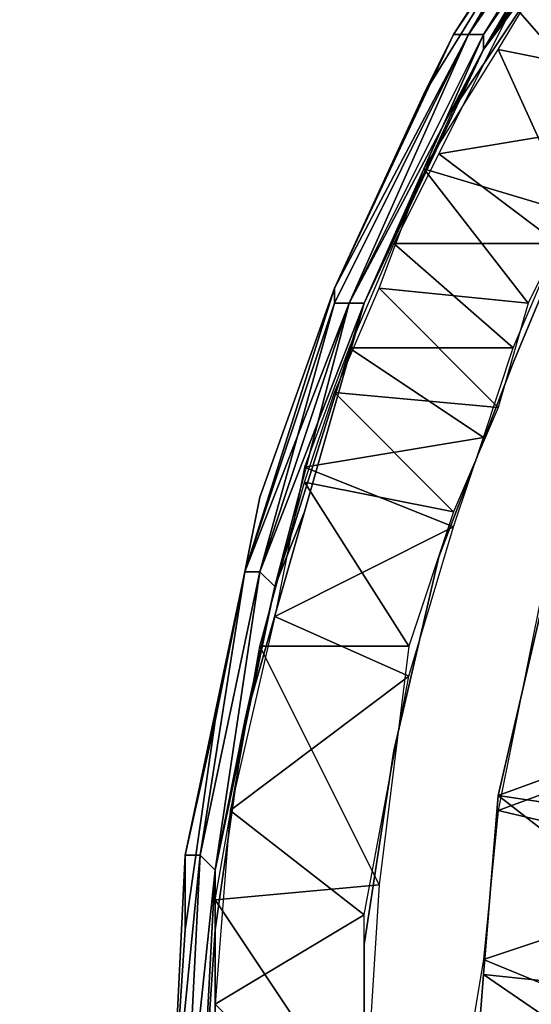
# Model space of a CAD drawing. Extents: x -0.343 to 0.343, y -0.315 to 0.315.
# Tile 451 of 656: x -0.14131 to -0.13788, y -0.1273 to -0.1207. Entities that reach past the tile are written whole.
import ezdxf

# ---------------------------------------------------------------- set-up
doc = ezdxf.new("R2010")
doc.units = 0
doc.layers.add('LAMP_RING', color=254, linetype='CONTINUOUS')
doc.layers.add('LAMP_SUPPORT', color=37, linetype='CONTINUOUS')

msp = doc.modelspace()

# ---------------------------------------------------------------- meshes
at = {"layer": 'LAMP_RING'}
mesh = msp.add_polyface(dxfattribs=at)
corners = [(-0.1376, -0.1201, 0.295), (-0.1368, -0.1189, 0.295), (-0.1371, -0.1193, 0.295), (-0.1358, -0.1178, 0.295), (-0.1371, -0.1193, 0.295), (-0.1359, -0.1178, 0.295), (-0.1371, -0.1192, 0.295), (-0.1359, -0.1178, 0.295), (-0.1372, -0.1192, 0.295), (-0.1359, -0.1177, 0.295), (-0.1372, -0.1192, 0.295), (-0.1359, -0.1177, 0.295), (-0.1372, -0.1192, 0.295), (-0.1373, -0.1191, 0.2949), (-0.1383, -0.1208, 0.2949), (-0.1373, -0.1192, 0.2949), (-0.1373, -0.1191, 0.2948), (-0.1383, -0.1208, 0.2948), (-0.1373, -0.1191, 0.2948), (-0.1383, -0.1208, 0.2948), (-0.1373, -0.1191, 0.2948), (-0.1384, -0.1208, 0.2948), (-0.1373, -0.1191, 0.2948), (-0.1384, -0.1208, 0.2948), (-0.137, -0.1187, 0.2948), (-0.1378, -0.1199, 0.2948), (-0.1366, -0.1183, 0.2891), (-0.1365, -0.1182, 0.289), (-0.1378, -0.1199, 0.2853), (-0.1366, -0.1183, 0.291), (-0.1367, -0.1184, 0.2909), (-0.1378, -0.1199, 0.2948), (-0.1367, -0.1184, 0.2892), (-0.1367, -0.1184, 0.2907), (-0.1368, -0.1185, 0.2894), (-0.1368, -0.1185, 0.2906), (-0.1368, -0.1185, 0.2895), (-0.1368, -0.1185, 0.2904), (-0.1368, -0.1186, 0.2896), (-0.1369, -0.1186, 0.2902), (-0.1369, -0.1186, 0.2898), (-0.1369, -0.1186, 0.29), (-0.1378, -0.1199, 0.2853), (-0.137, -0.1187, 0.2853), (-0.1373, -0.1191, 0.2852), (-0.1373, -0.1191, 0.2852), (-0.1384, -0.1208, 0.2852), (-0.1373, -0.1191, 0.2852), (-0.1383, -0.1208, 0.2852), (-0.1373, -0.1191, 0.2852), (-0.1383, -0.1208, 0.2852), (-0.1373, -0.1191, 0.2851), (-0.1383, -0.1208, 0.2851), (-0.1373, -0.1192, 0.2851), (-0.1383, -0.1208, 0.2851), (-0.1372, -0.1192, 0.285), (-0.1382, -0.1208, 0.285), (-0.1372, -0.1192, 0.285), (-0.1372, -0.1192, 0.285), (-0.1382, -0.1208, 0.285), (-0.1371, -0.1192, 0.285), (-0.1359, -0.1178, 0.285), (-0.1371, -0.1193, 0.285), (-0.1359, -0.1178, 0.285), (-0.1371, -0.1193, 0.285), (-0.1368, -0.1189, 0.285), (-0.1376, -0.1201, 0.285)]
mesh.append_faces([[corners[k] for k in face] for face in [(0, 1, 2, 2), (2, 3, 4, 4), (4, 5, 6, 6), (6, 7, 8, 8), (8, 9, 10, 10), (10, 11, 12, 12), (13, 14, 15, 15), (16, 17, 13, 13), (18, 19, 16, 16), (20, 21, 18, 18), (22, 23, 20, 20), (24, 25, 22, 22), (26, 27, 28, 28), (29, 30, 31, 31), (32, 26, 28, 28), (30, 33, 31, 31), (34, 32, 28, 28), (33, 35, 31, 31), (36, 34, 28, 28), (35, 37, 31, 31), (38, 36, 28, 28), (37, 39, 31, 31), (40, 38, 28, 28), (39, 41, 31, 31), (41, 40, 28, 28), (31, 41, 28, 28), (42, 43, 44, 44), (45, 46, 44, 44), (47, 48, 45, 45), (49, 50, 47, 47), (51, 52, 49, 49), (53, 54, 51, 51), (55, 56, 57, 57), (58, 59, 55, 55), (60, 61, 62, 62), (62, 63, 64, 64), (65, 66, 64, 64)]])
mesh = msp.add_polyface(dxfattribs=at)
corners = [(-0.1367, -0.1205, 0.295), (-0.136, -0.1195, 0.295), (-0.1375, -0.1198, 0.295), (-0.138, -0.1206, 0.295), (-0.1371, -0.1193, 0.295), (-0.1382, -0.1209, 0.295), (-0.1376, -0.1201, 0.295), (-0.1371, -0.1193, 0.295), (-0.1382, -0.1209, 0.295), (-0.1371, -0.1192, 0.295), (-0.1382, -0.1209, 0.295), (-0.1372, -0.1192, 0.295), (-0.1382, -0.1208, 0.295), (-0.1372, -0.1192, 0.295), (-0.1382, -0.1208, 0.295), (-0.1372, -0.1192, 0.295), (-0.1383, -0.1208, 0.295), (-0.1372, -0.1192, 0.2949), (-0.1383, -0.1208, 0.2949), (-0.1372, -0.1192, 0.2949), (-0.1383, -0.1208, 0.2949), (-0.1372, -0.1192, 0.2949), (-0.1383, -0.1208, 0.2949), (-0.1373, -0.1192, 0.2949), (-0.1383, -0.1208, 0.2949), (-0.1383, -0.1208, 0.2949), (-0.1373, -0.1191, 0.2949), (-0.1383, -0.1208, 0.2948), (-0.1373, -0.1191, 0.2948), (-0.1383, -0.1208, 0.2948), (-0.1373, -0.1191, 0.2948), (-0.1384, -0.1208, 0.2948), (-0.1373, -0.1191, 0.2948), (-0.1384, -0.1208, 0.2948), (-0.1373, -0.1191, 0.2948), (-0.1378, -0.1199, 0.2948), (-0.1362, -0.1197, 0.285), (-0.1371, -0.1211, 0.285), (-0.1375, -0.1199, 0.285), (-0.1378, -0.1199, 0.2853), (-0.1386, -0.1212, 0.2853), (-0.1378, -0.1199, 0.2948), (-0.1373, -0.1191, 0.2852), (-0.1384, -0.1208, 0.2852), (-0.1378, -0.1199, 0.2853), (-0.1384, -0.1208, 0.2852), (-0.1373, -0.1191, 0.2852), (-0.1383, -0.1208, 0.2852), (-0.1373, -0.1191, 0.2852), (-0.1383, -0.1208, 0.2852), (-0.1373, -0.1191, 0.2852), (-0.1383, -0.1208, 0.2851), (-0.1373, -0.1191, 0.2851), (-0.1383, -0.1208, 0.2851), (-0.1372, -0.1192, 0.2851), (-0.1383, -0.1208, 0.2851), (-0.1373, -0.1192, 0.2851), (-0.1372, -0.1192, 0.2851), (-0.1383, -0.1208, 0.2851), (-0.1372, -0.1192, 0.2851), (-0.1383, -0.1208, 0.2851), (-0.1383, -0.1208, 0.285), (-0.1372, -0.1192, 0.285), (-0.1382, -0.1208, 0.285), (-0.1372, -0.1192, 0.285), (-0.1382, -0.1208, 0.285), (-0.1371, -0.1192, 0.285), (-0.1382, -0.1209, 0.285), (-0.1372, -0.1192, 0.285), (-0.1371, -0.1193, 0.285), (-0.1382, -0.1209, 0.285), (-0.1371, -0.1193, 0.285), (-0.1382, -0.1209, 0.285), (-0.1376, -0.1201, 0.285)]
mesh.append_faces([[corners[k] for k in face] for face in [(0, 1, 2, 2), (2, 3, 0, 0), (4, 5, 6, 6), (7, 8, 4, 4), (9, 10, 7, 7), (11, 12, 9, 9), (13, 14, 11, 11), (15, 16, 13, 13), (17, 18, 15, 15), (19, 20, 17, 17), (21, 22, 19, 19), (23, 24, 21, 21), (25, 26, 27, 27), (27, 28, 29, 29), (29, 30, 31, 31), (31, 32, 33, 33), (34, 35, 33, 33), (36, 37, 38, 38), (39, 40, 41, 41), (42, 43, 44, 44), (43, 42, 45, 45), (45, 46, 47, 47), (47, 48, 49, 49), (49, 50, 51, 51), (51, 52, 53, 53), (54, 55, 56, 56), (57, 58, 54, 54), (59, 60, 57, 57), (60, 59, 61, 61), (62, 61, 59, 59), (61, 62, 63, 63), (63, 64, 65, 65), (66, 67, 68, 68), (69, 70, 66, 66), (71, 72, 69, 69), (71, 73, 72, 72)]])
mesh = msp.add_polyface(dxfattribs=at)
corners = [(-0.1375, -0.1218, 0.295), (-0.138, -0.123, 0.295), (-0.1375, -0.1218, 0.285), (-0.1368, -0.1206, 0.285), (-0.1368, -0.1206, 0.295), (-0.1373, -0.1214, 0.295), (-0.1367, -0.1205, 0.295), (-0.138, -0.1206, 0.295), (-0.1385, -0.1216, 0.295), (-0.1377, -0.1222, 0.295), (-0.1388, -0.1222, 0.295), (-0.1384, -0.1213, 0.295), (-0.1376, -0.1201, 0.295), (-0.1382, -0.1209, 0.295), (-0.1371, -0.1193, 0.295), (-0.1382, -0.1209, 0.295), (-0.1382, -0.1209, 0.295), (-0.139, -0.1226, 0.295), (-0.1371, -0.1193, 0.295), (-0.1371, -0.1192, 0.295), (-0.1382, -0.1208, 0.295), (-0.1372, -0.1192, 0.295), (-0.1382, -0.1208, 0.295), (-0.1372, -0.1192, 0.295), (-0.1383, -0.1208, 0.295), (-0.1372, -0.1192, 0.295), (-0.1383, -0.1208, 0.2949), (-0.1372, -0.1192, 0.2949), (-0.1383, -0.1208, 0.2949), (-0.1372, -0.1192, 0.2949), (-0.1383, -0.1208, 0.2949), (-0.1372, -0.1192, 0.2949), (-0.1383, -0.1208, 0.2949), (-0.1373, -0.1192, 0.2949), (-0.1383, -0.1208, 0.2949), (-0.1378, -0.1199, 0.2948), (-0.1386, -0.1212, 0.2948), (-0.1384, -0.1208, 0.2948), (-0.1381, -0.1209, 0.285), (-0.1375, -0.1199, 0.285), (-0.1371, -0.1211, 0.285), (-0.1376, -0.122, 0.285), (-0.1386, -0.1217, 0.285), (-0.1379, -0.1226, 0.285), (-0.1386, -0.1212, 0.2948), (-0.1378, -0.1199, 0.2948), (-0.1386, -0.1212, 0.2853), (-0.1386, -0.1212, 0.2853), (-0.1378, -0.1199, 0.2853), (-0.1384, -0.1208, 0.2852), (-0.1383, -0.1208, 0.2851), (-0.1373, -0.1192, 0.2851), (-0.1383, -0.1208, 0.2851), (-0.1372, -0.1192, 0.2851), (-0.1383, -0.1208, 0.2851), (-0.1372, -0.1192, 0.2851), (-0.1383, -0.1208, 0.2851), (-0.1382, -0.1209, 0.285), (-0.139, -0.1226, 0.285), (-0.1382, -0.1208, 0.285), (-0.1372, -0.1192, 0.285), (-0.1382, -0.1209, 0.285), (-0.139, -0.1226, 0.285), (-0.1371, -0.1192, 0.285), (-0.1382, -0.1209, 0.285), (-0.139, -0.1226, 0.285), (-0.1371, -0.1193, 0.285), (-0.1376, -0.1201, 0.285), (-0.1384, -0.1213, 0.285)]
mesh.append_faces([[corners[k] for k in face] for face in [(0, 1, 2, 2), (2, 3, 0, 0), (4, 0, 3, 3), (5, 6, 7, 7), (7, 8, 5, 5), (9, 5, 8, 8), (8, 10, 9, 9), (11, 12, 13, 13), (13, 14, 15, 15), (16, 17, 15, 15), (15, 18, 16, 16), (16, 19, 20, 20), (20, 21, 22, 22), (22, 23, 24, 24), (24, 25, 26, 26), (26, 27, 28, 28), (28, 29, 30, 30), (30, 31, 32, 32), (32, 33, 34, 34), (35, 36, 37, 37), (38, 39, 40, 40), (40, 41, 38, 38), (42, 38, 41, 41), (41, 43, 42, 42), (44, 45, 46, 46), (47, 48, 49, 49), (50, 51, 52, 52), (52, 53, 54, 54), (54, 55, 56, 56), (57, 58, 59, 59), (59, 60, 57, 57), (61, 62, 57, 57), (57, 63, 61, 61), (64, 65, 61, 61), (61, 66, 64, 64), (67, 68, 64, 64)]])
mesh = msp.add_polyface(dxfattribs=at)
corners = [(-0.138, -0.123, 0.295), (-0.1385, -0.1243, 0.295), (-0.138, -0.123, 0.285), (-0.1375, -0.1218, 0.285), (-0.138, -0.1229, 0.295), (-0.1377, -0.1222, 0.295), (-0.1388, -0.1222, 0.295), (-0.1391, -0.1229, 0.295), (-0.1382, -0.1235, 0.295), (-0.1394, -0.1237, 0.295), (-0.139, -0.1226, 0.295), (-0.1384, -0.1213, 0.295), (-0.139, -0.1226, 0.295), (-0.1382, -0.1209, 0.295), (-0.139, -0.1226, 0.295), (-0.1382, -0.1209, 0.295), (-0.139, -0.1226, 0.295), (-0.1382, -0.1209, 0.295), (-0.1391, -0.1226, 0.295), (-0.1382, -0.1208, 0.295), (-0.1391, -0.1226, 0.295), (-0.1382, -0.1208, 0.295), (-0.1391, -0.1226, 0.295), (-0.1383, -0.1208, 0.295), (-0.1391, -0.1226, 0.2949), (-0.1383, -0.1208, 0.2949), (-0.1391, -0.1226, 0.2949), (-0.1383, -0.1208, 0.2949), (-0.1392, -0.1226, 0.2949), (-0.1383, -0.1208, 0.2949), (-0.1392, -0.1226, 0.2949), (-0.1383, -0.1208, 0.2949), (-0.1392, -0.1226, 0.2949), (-0.1383, -0.1208, 0.2949), (-0.1392, -0.1226, 0.2948), (-0.1386, -0.1212, 0.2948), (-0.1392, -0.1225, 0.2948), (-0.1392, -0.1225, 0.2948), (-0.1389, -0.1225, 0.285), (-0.1386, -0.1217, 0.285), (-0.1379, -0.1226, 0.285), (-0.1381, -0.1233, 0.285), (-0.1392, -0.1232, 0.285), (-0.1384, -0.124, 0.285), (-0.1392, -0.1225, 0.2948), (-0.1386, -0.1212, 0.2948), (-0.1392, -0.1225, 0.2853), (-0.1392, -0.1225, 0.2853), (-0.1386, -0.1212, 0.2853), (-0.1392, -0.1225, 0.2852), (-0.1392, -0.1226, 0.2852), (-0.1383, -0.1208, 0.2852), (-0.1392, -0.1226, 0.2851), (-0.1383, -0.1208, 0.2851), (-0.1392, -0.1226, 0.2851), (-0.1383, -0.1208, 0.2851), (-0.1392, -0.1226, 0.2851), (-0.1383, -0.1208, 0.2851), (-0.1391, -0.1226, 0.2851), (-0.1383, -0.1208, 0.2851), (-0.1391, -0.1226, 0.2851), (-0.1383, -0.1208, 0.2851), (-0.1391, -0.1226, 0.285), (-0.1383, -0.1208, 0.285), (-0.1391, -0.1226, 0.285), (-0.1382, -0.1208, 0.285), (-0.1391, -0.1226, 0.285), (-0.139, -0.1226, 0.285), (-0.1382, -0.1209, 0.285), (-0.139, -0.1226, 0.285), (-0.1382, -0.1209, 0.285), (-0.139, -0.1226, 0.285), (-0.139, -0.1226, 0.285), (-0.1394, -0.124, 0.285), (-0.1384, -0.1213, 0.285)]
mesh.append_faces([[corners[k] for k in face] for face in [(0, 1, 2, 2), (2, 3, 0, 0), (4, 5, 6, 6), (6, 7, 4, 4), (8, 4, 7, 7), (7, 9, 8, 8), (10, 11, 12, 12), (12, 13, 14, 14), (14, 15, 16, 16), (16, 17, 18, 18), (18, 19, 20, 20), (20, 21, 22, 22), (22, 23, 24, 24), (24, 25, 26, 26), (26, 27, 28, 28), (28, 29, 30, 30), (30, 31, 32, 32), (32, 33, 34, 34), (35, 36, 37, 37), (38, 39, 40, 40), (40, 41, 38, 38), (42, 38, 41, 41), (41, 43, 42, 42), (44, 45, 46, 46), (47, 48, 49, 49), (50, 51, 52, 52), (52, 53, 54, 54), (54, 55, 56, 56), (56, 57, 58, 58), (58, 59, 60, 60), (60, 61, 62, 62), (62, 63, 64, 64), (64, 65, 66, 66), (67, 68, 69, 69), (69, 70, 71, 71), (72, 73, 71, 71), (74, 72, 71, 71)]])
mesh = msp.add_polyface(dxfattribs=at)
corners = [(-0.1382, -0.1209, 0.295), (-0.139, -0.1226, 0.295), (-0.1384, -0.1213, 0.295), (-0.1382, -0.1209, 0.295), (-0.139, -0.1226, 0.295), (-0.1382, -0.1208, 0.295), (-0.1391, -0.1226, 0.295), (-0.1382, -0.1209, 0.295), (-0.1382, -0.1208, 0.295), (-0.1391, -0.1226, 0.295), (-0.1383, -0.1208, 0.295), (-0.1391, -0.1226, 0.295), (-0.1383, -0.1208, 0.2949), (-0.1391, -0.1226, 0.2949), (-0.1383, -0.1208, 0.2949), (-0.1391, -0.1226, 0.2949), (-0.1383, -0.1208, 0.2949), (-0.1392, -0.1226, 0.2949), (-0.1383, -0.1208, 0.2949), (-0.1392, -0.1226, 0.2949), (-0.1383, -0.1208, 0.2949), (-0.1392, -0.1226, 0.2949), (-0.1383, -0.1208, 0.2948), (-0.1392, -0.1226, 0.2948), (-0.1392, -0.1225, 0.2948), (-0.1383, -0.1208, 0.2948), (-0.1392, -0.1225, 0.2948), (-0.1384, -0.1208, 0.2948), (-0.1392, -0.1225, 0.2948), (-0.1384, -0.1208, 0.2948), (-0.1386, -0.1212, 0.2948), (-0.1386, -0.1212, 0.2853), (-0.1392, -0.1225, 0.2853), (-0.1386, -0.1212, 0.2948), (-0.1384, -0.1208, 0.2852), (-0.1392, -0.1225, 0.2852), (-0.1386, -0.1212, 0.2853), (-0.1392, -0.1225, 0.2852), (-0.1384, -0.1208, 0.2852), (-0.1392, -0.1225, 0.2852), (-0.1383, -0.1208, 0.2852), (-0.1392, -0.1226, 0.2852), (-0.1383, -0.1208, 0.2852), (-0.1383, -0.1208, 0.2851), (-0.1392, -0.1226, 0.2851), (-0.1383, -0.1208, 0.2851), (-0.1392, -0.1226, 0.2851), (-0.1383, -0.1208, 0.2851), (-0.1392, -0.1226, 0.2851), (-0.1383, -0.1208, 0.2851), (-0.1391, -0.1226, 0.2851), (-0.1383, -0.1208, 0.2851), (-0.1391, -0.1226, 0.2851), (-0.1383, -0.1208, 0.285), (-0.1391, -0.1226, 0.285), (-0.1382, -0.1208, 0.285), (-0.1391, -0.1226, 0.285), (-0.1382, -0.1208, 0.285), (-0.1391, -0.1226, 0.285), (-0.139, -0.1226, 0.285), (-0.1382, -0.1209, 0.285), (-0.1384, -0.1213, 0.285), (-0.139, -0.1226, 0.285)]
mesh.append_faces([[corners[k] for k in face] for face in [(0, 1, 2, 2), (3, 4, 0, 0), (5, 6, 7, 7), (8, 9, 5, 5), (10, 11, 8, 8), (12, 13, 10, 10), (14, 15, 12, 12), (16, 17, 14, 14), (18, 19, 16, 16), (20, 21, 18, 18), (22, 23, 20, 20), (23, 22, 24, 24), (25, 24, 22, 22), (24, 25, 26, 26), (27, 26, 25, 25), (26, 27, 28, 28), (29, 28, 27, 27), (29, 30, 28, 28), (31, 32, 33, 33), (34, 35, 36, 36), (35, 34, 37, 37), (38, 37, 34, 34), (37, 38, 39, 39), (40, 39, 38, 38), (39, 40, 41, 41), (42, 41, 40, 40), (43, 44, 42, 42), (45, 46, 43, 43), (47, 48, 45, 45), (49, 50, 47, 47), (51, 52, 49, 49), (53, 54, 51, 51), (55, 56, 53, 53), (57, 58, 55, 55), (58, 57, 59, 59), (60, 61, 62, 62)]])
mesh = msp.add_polyface(dxfattribs=at)
corners = [(-0.1385, -0.1243, 0.295), (-0.1388, -0.1256, 0.295), (-0.1385, -0.1243, 0.285), (-0.138, -0.123, 0.285), (-0.1384, -0.1241, 0.295), (-0.1382, -0.1235, 0.295), (-0.1394, -0.1237, 0.295), (-0.1396, -0.1247, 0.295), (-0.1387, -0.1251, 0.295), (-0.1399, -0.126, 0.295), (-0.1398, -0.1254, 0.295), (-0.1394, -0.124, 0.295), (-0.1396, -0.1245, 0.295), (-0.139, -0.1226, 0.295), (-0.1396, -0.1245, 0.295), (-0.139, -0.1226, 0.295), (-0.1396, -0.1245, 0.295), (-0.139, -0.1226, 0.295), (-0.1397, -0.1244, 0.295), (-0.1391, -0.1226, 0.295), (-0.1397, -0.1244, 0.295), (-0.1391, -0.1226, 0.295), (-0.1397, -0.1244, 0.295), (-0.1391, -0.1226, 0.295), (-0.1397, -0.1244, 0.2949), (-0.1391, -0.1226, 0.2949), (-0.1397, -0.1244, 0.2949), (-0.1391, -0.1226, 0.2949), (-0.1398, -0.1244, 0.2949), (-0.1398, -0.1244, 0.2948), (-0.1392, -0.1225, 0.2948), (-0.1398, -0.1244, 0.2948), (-0.1392, -0.1225, 0.2948), (-0.1398, -0.1244, 0.2948), (-0.1394, -0.1238, 0.285), (-0.1392, -0.1232, 0.285), (-0.1384, -0.124, 0.285), (-0.1387, -0.1249, 0.285), (-0.1397, -0.1249, 0.285), (-0.1398, -0.1244, 0.2852), (-0.1392, -0.1225, 0.2852), (-0.1398, -0.1244, 0.2852), (-0.1392, -0.1225, 0.2852), (-0.1398, -0.1244, 0.2852), (-0.1392, -0.1225, 0.2852), (-0.1398, -0.1244, 0.2852), (-0.1392, -0.1226, 0.2852), (-0.1398, -0.1244, 0.2851), (-0.1392, -0.1226, 0.2851), (-0.1398, -0.1244, 0.2851), (-0.1392, -0.1226, 0.2851), (-0.1398, -0.1244, 0.2851), (-0.1392, -0.1226, 0.2851), (-0.1397, -0.1244, 0.2851), (-0.1391, -0.1226, 0.2851), (-0.1397, -0.1244, 0.2851), (-0.1391, -0.1226, 0.2851), (-0.1397, -0.1244, 0.285), (-0.1391, -0.1226, 0.285), (-0.1397, -0.1244, 0.285), (-0.1391, -0.1226, 0.285), (-0.1397, -0.1244, 0.285), (-0.1391, -0.1226, 0.285), (-0.1396, -0.1245, 0.285), (-0.139, -0.1226, 0.285), (-0.1396, -0.1245, 0.285), (-0.139, -0.1226, 0.285), (-0.1396, -0.1245, 0.285), (-0.1394, -0.124, 0.285), (-0.1398, -0.1254, 0.285), (-0.139, -0.1226, 0.285)]
mesh.append_faces([[corners[k] for k in face] for face in [(0, 1, 2, 2), (2, 3, 0, 0), (4, 5, 6, 6), (6, 7, 4, 4), (8, 4, 7, 7), (7, 9, 8, 8), (10, 11, 12, 12), (12, 13, 14, 14), (14, 15, 16, 16), (16, 17, 18, 18), (18, 19, 20, 20), (20, 21, 22, 22), (22, 23, 24, 24), (24, 25, 26, 26), (26, 27, 28, 28), (29, 30, 31, 31), (31, 32, 33, 33), (34, 35, 36, 36), (36, 37, 34, 34), (38, 34, 37, 37), (39, 40, 41, 41), (41, 42, 43, 43), (43, 44, 45, 45), (45, 46, 47, 47), (47, 48, 49, 49), (49, 50, 51, 51), (51, 52, 53, 53), (53, 54, 55, 55), (55, 56, 57, 57), (57, 58, 59, 59), (59, 60, 61, 61), (61, 62, 63, 63), (63, 64, 65, 65), (65, 66, 67, 67), (68, 69, 67, 67), (67, 70, 68, 68)]])
mesh = msp.add_polyface(dxfattribs=at)
corners = [(-0.1394, -0.124, 0.295), (-0.139, -0.1226, 0.295), (-0.139, -0.1226, 0.295), (-0.1396, -0.1245, 0.295), (-0.139, -0.1226, 0.295), (-0.1396, -0.1245, 0.295), (-0.139, -0.1226, 0.295), (-0.1396, -0.1245, 0.295), (-0.1391, -0.1226, 0.295), (-0.1397, -0.1244, 0.295), (-0.1391, -0.1226, 0.295), (-0.1397, -0.1244, 0.295), (-0.1391, -0.1226, 0.295), (-0.1397, -0.1244, 0.295), (-0.1391, -0.1226, 0.2949), (-0.1397, -0.1244, 0.2949), (-0.1391, -0.1226, 0.2949), (-0.1397, -0.1244, 0.2949), (-0.1392, -0.1226, 0.2949), (-0.1398, -0.1244, 0.2949), (-0.1392, -0.1226, 0.2949), (-0.1398, -0.1244, 0.2949), (-0.1392, -0.1226, 0.2949), (-0.1398, -0.1244, 0.2949), (-0.1392, -0.1226, 0.2948), (-0.1398, -0.1244, 0.2948), (-0.1392, -0.1225, 0.2948), (-0.1398, -0.1244, 0.2948), (-0.1392, -0.1225, 0.2948), (-0.1398, -0.1244, 0.2948), (-0.1392, -0.1225, 0.2948), (-0.1398, -0.1244, 0.2948), (-0.1392, -0.1225, 0.2948), (-0.1397, -0.1239, 0.2948), (-0.1397, -0.1239, 0.2948), (-0.1392, -0.1225, 0.2948), (-0.1397, -0.1239, 0.2853), (-0.1392, -0.1225, 0.2853), (-0.1397, -0.1239, 0.2853), (-0.1392, -0.1225, 0.2853), (-0.1392, -0.1225, 0.2852), (-0.1398, -0.1244, 0.2852), (-0.1392, -0.1225, 0.2852), (-0.1398, -0.1244, 0.2852), (-0.1392, -0.1225, 0.2852), (-0.1398, -0.1244, 0.2852), (-0.1392, -0.1226, 0.2852), (-0.1398, -0.1244, 0.2852), (-0.1392, -0.1226, 0.2851), (-0.1398, -0.1244, 0.2851), (-0.1392, -0.1226, 0.2851), (-0.1398, -0.1244, 0.2851), (-0.1392, -0.1226, 0.2851), (-0.1398, -0.1244, 0.2851), (-0.1391, -0.1226, 0.2851), (-0.1397, -0.1244, 0.2851), (-0.1391, -0.1226, 0.2851), (-0.1397, -0.1244, 0.2851), (-0.1391, -0.1226, 0.285), (-0.1397, -0.1244, 0.285), (-0.1391, -0.1226, 0.285), (-0.1397, -0.1244, 0.285), (-0.1391, -0.1226, 0.285), (-0.1397, -0.1244, 0.285), (-0.139, -0.1226, 0.285), (-0.1396, -0.1245, 0.285), (-0.139, -0.1226, 0.285), (-0.1396, -0.1245, 0.285), (-0.139, -0.1226, 0.285), (-0.1396, -0.1245, 0.285)]
mesh.append_faces([[corners[k] for k in face] for face in [(0, 1, 2, 2), (3, 0, 2, 2), (4, 5, 2, 2), (6, 7, 4, 4), (8, 9, 6, 6), (10, 11, 8, 8), (12, 13, 10, 10), (14, 15, 12, 12), (16, 17, 14, 14), (18, 19, 16, 16), (20, 21, 18, 18), (22, 23, 20, 20), (24, 25, 22, 22), (26, 27, 24, 24), (28, 29, 26, 26), (30, 31, 28, 28), (32, 33, 30, 30), (31, 30, 33, 33), (34, 35, 36, 36), (37, 36, 35, 35), (38, 39, 40, 40), (41, 38, 40, 40), (42, 43, 40, 40), (44, 45, 42, 42), (46, 47, 44, 44), (48, 49, 46, 46), (50, 51, 48, 48), (52, 53, 50, 50), (54, 55, 52, 52), (56, 57, 54, 54), (58, 59, 56, 56), (60, 61, 58, 58), (62, 63, 60, 60), (64, 65, 62, 62), (66, 67, 64, 64), (68, 69, 66, 66)]])
mesh = msp.add_polyface(dxfattribs=at)
corners = [(-0.1396, -0.1245, 0.295), (-0.14, -0.1264, 0.295), (-0.1396, -0.1245, 0.295), (-0.1396, -0.1245, 0.295), (-0.14, -0.1264, 0.295), (-0.1397, -0.1244, 0.295), (-0.14, -0.1264, 0.295), (-0.1397, -0.1244, 0.295), (-0.14, -0.1264, 0.295), (-0.1397, -0.1244, 0.295), (-0.1401, -0.1263, 0.295), (-0.1397, -0.1244, 0.2949), (-0.1401, -0.1263, 0.2949), (-0.1397, -0.1244, 0.2949), (-0.1401, -0.1263, 0.2949), (-0.1398, -0.1244, 0.2949), (-0.1401, -0.1263, 0.2949), (-0.1398, -0.1244, 0.2949), (-0.1401, -0.1263, 0.2949), (-0.1392, -0.1226, 0.2949), (-0.1398, -0.1244, 0.2949), (-0.1401, -0.1263, 0.2949), (-0.1392, -0.1226, 0.2949), (-0.1398, -0.1244, 0.2948), (-0.1402, -0.1263, 0.2948), (-0.1392, -0.1226, 0.2949), (-0.1398, -0.1244, 0.2948), (-0.1402, -0.1263, 0.2948), (-0.1392, -0.1226, 0.2948), (-0.1398, -0.1244, 0.2948), (-0.1402, -0.1263, 0.2948), (-0.1398, -0.1244, 0.2948), (-0.1402, -0.1263, 0.2948), (-0.1397, -0.1239, 0.2948), (-0.14, -0.1254, 0.2948), (-0.14, -0.1254, 0.2948), (-0.1397, -0.1239, 0.2948), (-0.14, -0.1254, 0.2853), (-0.1397, -0.1239, 0.2853), (-0.14, -0.1254, 0.2853), (-0.1397, -0.1239, 0.2853), (-0.1398, -0.1244, 0.2852), (-0.1398, -0.1244, 0.2852), (-0.1402, -0.1263, 0.2852), (-0.1398, -0.1244, 0.2852), (-0.1402, -0.1263, 0.2852), (-0.1398, -0.1244, 0.2852), (-0.1402, -0.1263, 0.2852), (-0.1398, -0.1244, 0.2851), (-0.1401, -0.1263, 0.2851), (-0.1398, -0.1244, 0.2851), (-0.1401, -0.1263, 0.2851), (-0.1398, -0.1244, 0.2851), (-0.1401, -0.1263, 0.2851), (-0.1397, -0.1244, 0.2851), (-0.1401, -0.1263, 0.2851), (-0.1397, -0.1244, 0.2851), (-0.1401, -0.1263, 0.2851), (-0.1397, -0.1244, 0.285), (-0.1401, -0.1263, 0.285), (-0.1397, -0.1244, 0.285), (-0.14, -0.1264, 0.285), (-0.1397, -0.1244, 0.285), (-0.14, -0.1264, 0.285), (-0.1396, -0.1245, 0.285), (-0.14, -0.1264, 0.285), (-0.1396, -0.1245, 0.285), (-0.14, -0.1264, 0.285), (-0.1396, -0.1245, 0.285), (-0.14, -0.1264, 0.285)]
mesh.append_faces([[corners[k] for k in face] for face in [(0, 1, 2, 2), (3, 4, 0, 0), (5, 6, 3, 3), (7, 8, 5, 5), (9, 10, 7, 7), (11, 12, 9, 9), (13, 14, 11, 11), (15, 16, 13, 13), (17, 18, 15, 15), (15, 19, 17, 17), (20, 21, 17, 17), (17, 22, 20, 20), (23, 24, 20, 20), (20, 25, 23, 23), (26, 27, 23, 23), (23, 28, 26, 26), (29, 30, 26, 26), (31, 32, 29, 29), (33, 34, 31, 31), (35, 36, 37, 37), (38, 37, 36, 36), (39, 40, 41, 41), (42, 43, 41, 41), (44, 45, 42, 42), (46, 47, 44, 44), (48, 49, 46, 46), (50, 51, 48, 48), (52, 53, 50, 50), (54, 55, 52, 52), (56, 57, 54, 54), (58, 59, 56, 56), (60, 61, 58, 58), (62, 63, 60, 60), (64, 65, 62, 62), (66, 67, 64, 64), (68, 69, 66, 66)]])
mesh = msp.add_polyface(dxfattribs=at)
corners = [(-0.1388, -0.1256, 0.295), (-0.139, -0.1269, 0.295), (-0.1388, -0.1256, 0.285), (-0.1385, -0.1243, 0.285), (-0.139, -0.1267, 0.295), (-0.1387, -0.1251, 0.295), (-0.1399, -0.126, 0.295), (-0.1396, -0.1245, 0.295), (-0.14, -0.1264, 0.295), (-0.1398, -0.1254, 0.295), (-0.14, -0.1264, 0.295), (-0.1396, -0.1245, 0.295), (-0.14, -0.1264, 0.295), (-0.1396, -0.1245, 0.295), (-0.14, -0.1264, 0.295), (-0.1397, -0.1244, 0.295), (-0.14, -0.1264, 0.295), (-0.1397, -0.1244, 0.295), (-0.1401, -0.1263, 0.295), (-0.1397, -0.1244, 0.295), (-0.1401, -0.1263, 0.2949), (-0.1397, -0.1244, 0.2949), (-0.1401, -0.1263, 0.2949), (-0.1397, -0.1244, 0.2949), (-0.1401, -0.1263, 0.2949), (-0.1398, -0.1244, 0.2949), (-0.1401, -0.1263, 0.2949), (-0.1398, -0.1244, 0.2949), (-0.1401, -0.1263, 0.2949), (-0.1398, -0.1244, 0.2949), (-0.1402, -0.1263, 0.2948), (-0.1398, -0.1244, 0.2948), (-0.1402, -0.1263, 0.2948), (-0.1398, -0.1244, 0.2948), (-0.1402, -0.1263, 0.2948), (-0.1398, -0.1244, 0.2948), (-0.1402, -0.1263, 0.2948), (-0.1398, -0.1244, 0.2948), (-0.14, -0.1254, 0.2948), (-0.1387, -0.1249, 0.285), (-0.1389, -0.1265, 0.285), (-0.1397, -0.1249, 0.285), (-0.14, -0.1254, 0.2853), (-0.1402, -0.1268, 0.2853), (-0.14, -0.1254, 0.2948), (-0.1398, -0.1244, 0.2852), (-0.1402, -0.1263, 0.2852), (-0.14, -0.1254, 0.2853), (-0.1402, -0.1263, 0.2852), (-0.1398, -0.1244, 0.2852), (-0.1402, -0.1263, 0.2852), (-0.1398, -0.1244, 0.2852), (-0.1402, -0.1263, 0.2852), (-0.1398, -0.1244, 0.2852), (-0.1401, -0.1263, 0.2851), (-0.1398, -0.1244, 0.2851), (-0.1401, -0.1263, 0.2851), (-0.1398, -0.1244, 0.2851), (-0.1401, -0.1263, 0.2851), (-0.1398, -0.1244, 0.2851), (-0.1401, -0.1263, 0.2851), (-0.1397, -0.1244, 0.2851), (-0.1401, -0.1263, 0.2851), (-0.1397, -0.1244, 0.2851), (-0.1401, -0.1263, 0.285), (-0.1397, -0.1244, 0.285), (-0.14, -0.1264, 0.285), (-0.1397, -0.1244, 0.285), (-0.14, -0.1264, 0.285), (-0.1397, -0.1244, 0.285), (-0.14, -0.1264, 0.285), (-0.1396, -0.1245, 0.285), (-0.14, -0.1264, 0.285), (-0.1396, -0.1245, 0.285), (-0.14, -0.1264, 0.285), (-0.1396, -0.1245, 0.285), (-0.1398, -0.1254, 0.285)]
mesh.append_faces([[corners[k] for k in face] for face in [(0, 1, 2, 2), (2, 3, 0, 0), (4, 5, 6, 6), (7, 8, 9, 9), (8, 7, 10, 10), (10, 11, 12, 12), (12, 13, 14, 14), (14, 15, 16, 16), (16, 17, 18, 18), (18, 19, 20, 20), (20, 21, 22, 22), (22, 23, 24, 24), (24, 25, 26, 26), (26, 27, 28, 28), (28, 29, 30, 30), (30, 31, 32, 32), (32, 33, 34, 34), (34, 35, 36, 36), (37, 38, 36, 36), (39, 40, 41, 41), (42, 43, 44, 44), (45, 46, 47, 47), (46, 45, 48, 48), (48, 49, 50, 50), (50, 51, 52, 52), (52, 53, 54, 54), (54, 55, 56, 56), (56, 57, 58, 58), (58, 59, 60, 60), (60, 61, 62, 62), (62, 63, 64, 64), (64, 65, 66, 66), (66, 67, 68, 68), (68, 69, 70, 70), (70, 71, 72, 72), (72, 73, 74, 74), (75, 76, 74, 74)]])
mesh = msp.add_polyface(dxfattribs=at)
corners = [(-0.139, -0.1269, 0.285), (-0.1388, -0.1256, 0.285), (-0.139, -0.1269, 0.295), (-0.1399, -0.126, 0.295), (-0.14, -0.1273, 0.295), (-0.139, -0.1267, 0.295), (-0.14, -0.1268, 0.295), (-0.1398, -0.1254, 0.295), (-0.14, -0.1264, 0.295), (-0.14, -0.1264, 0.295), (-0.1401, -0.1283, 0.295), (-0.14, -0.1264, 0.295), (-0.1401, -0.1283, 0.295), (-0.14, -0.1264, 0.295), (-0.1401, -0.1283, 0.295), (-0.14, -0.1264, 0.295), (-0.1402, -0.1283, 0.295), (-0.1401, -0.1263, 0.295), (-0.1402, -0.1283, 0.295), (-0.1401, -0.1263, 0.2949), (-0.1402, -0.1283, 0.2949), (-0.1401, -0.1263, 0.2949), (-0.1402, -0.1283, 0.2949), (-0.1401, -0.1263, 0.2949), (-0.1402, -0.1283, 0.2949), (-0.1401, -0.1263, 0.2949), (-0.1402, -0.1283, 0.2949), (-0.1401, -0.1263, 0.2949), (-0.1403, -0.1283, 0.2949), (-0.1402, -0.1263, 0.2948), (-0.1403, -0.1283, 0.2948), (-0.1402, -0.1263, 0.2948), (-0.1403, -0.1283, 0.2948), (-0.1402, -0.1263, 0.2948), (-0.1403, -0.1283, 0.2948), (-0.1402, -0.1263, 0.2948), (-0.1403, -0.1283, 0.2948), (-0.14, -0.1254, 0.2948), (-0.1402, -0.1268, 0.2948), (-0.14, -0.1266, 0.285), (-0.1397, -0.1249, 0.285), (-0.1389, -0.1265, 0.285), (-0.1402, -0.1268, 0.2948), (-0.14, -0.1254, 0.2948), (-0.1402, -0.1268, 0.2853), (-0.1402, -0.1268, 0.2853), (-0.14, -0.1254, 0.2853), (-0.1402, -0.1263, 0.2852), (-0.1402, -0.1263, 0.2852), (-0.1403, -0.1283, 0.2852), (-0.1402, -0.1263, 0.2852), (-0.1403, -0.1283, 0.2852), (-0.1402, -0.1263, 0.2852), (-0.1403, -0.1283, 0.2852), (-0.1401, -0.1263, 0.2851), (-0.1403, -0.1283, 0.2851), (-0.1401, -0.1263, 0.2851), (-0.1402, -0.1283, 0.2851), (-0.1401, -0.1263, 0.2851), (-0.1402, -0.1283, 0.2851), (-0.1401, -0.1263, 0.2851), (-0.1402, -0.1283, 0.2851), (-0.1401, -0.1263, 0.2851), (-0.1402, -0.1283, 0.2851), (-0.1401, -0.1263, 0.285), (-0.1402, -0.1283, 0.285), (-0.14, -0.1264, 0.285), (-0.1402, -0.1283, 0.285), (-0.14, -0.1264, 0.285), (-0.1401, -0.1283, 0.285), (-0.14, -0.1264, 0.285), (-0.1401, -0.1283, 0.285), (-0.14, -0.1264, 0.285), (-0.1401, -0.1283, 0.285), (-0.14, -0.1264, 0.285), (-0.1401, -0.1283, 0.285), (-0.1398, -0.1254, 0.285), (-0.14, -0.1268, 0.285)]
mesh.append_faces([[corners[k] for k in face] for face in [(0, 1, 2, 2), (3, 4, 5, 5), (6, 7, 8, 8), (9, 10, 8, 8), (11, 12, 9, 9), (13, 14, 11, 11), (15, 16, 13, 13), (17, 18, 15, 15), (19, 20, 17, 17), (21, 22, 19, 19), (23, 24, 21, 21), (25, 26, 23, 23), (27, 28, 25, 25), (29, 30, 27, 27), (31, 32, 29, 29), (33, 34, 31, 31), (35, 36, 33, 33), (37, 38, 35, 35), (39, 40, 41, 41), (42, 43, 44, 44), (45, 46, 47, 47), (48, 49, 47, 47), (50, 51, 48, 48), (52, 53, 50, 50), (54, 55, 52, 52), (56, 57, 54, 54), (58, 59, 56, 56), (60, 61, 58, 58), (62, 63, 60, 60), (64, 65, 62, 62), (66, 67, 64, 64), (68, 69, 66, 66), (70, 71, 68, 68), (72, 73, 70, 70), (74, 75, 72, 72), (76, 77, 74, 74)]])
mesh = msp.add_polyface(dxfattribs=at)
corners = [(-0.139, -0.1269, 0.295), (-0.139, -0.1283, 0.295), (-0.139, -0.1269, 0.285), (-0.139, -0.1283, 0.295), (-0.139, -0.1267, 0.295), (-0.14, -0.1273, 0.295), (-0.14, -0.1264, 0.295), (-0.1401, -0.1283, 0.295), (-0.14, -0.1268, 0.295), (-0.1401, -0.1283, 0.295), (-0.14, -0.1264, 0.295), (-0.1401, -0.1283, 0.295), (-0.14, -0.1264, 0.295), (-0.1401, -0.1283, 0.295), (-0.14, -0.1264, 0.295), (-0.1402, -0.1283, 0.295), (-0.14, -0.1264, 0.295), (-0.1402, -0.1283, 0.295), (-0.1401, -0.1263, 0.295), (-0.1402, -0.1283, 0.2949), (-0.1401, -0.1263, 0.2949), (-0.1402, -0.1283, 0.2949), (-0.1401, -0.1263, 0.2949), (-0.1402, -0.1283, 0.2949), (-0.1401, -0.1263, 0.2949), (-0.1402, -0.1283, 0.2949), (-0.1401, -0.1263, 0.2949), (-0.1403, -0.1283, 0.2949), (-0.1401, -0.1263, 0.2949), (-0.1403, -0.1283, 0.2948), (-0.1402, -0.1263, 0.2948), (-0.1403, -0.1283, 0.2948), (-0.1402, -0.1263, 0.2948), (-0.1403, -0.1283, 0.2948), (-0.1402, -0.1263, 0.2948), (-0.1403, -0.1283, 0.2948), (-0.1402, -0.1263, 0.2948), (-0.1402, -0.1268, 0.2948), (-0.1389, -0.1265, 0.285), (-0.139, -0.1281, 0.285), (-0.14, -0.1266, 0.285), (-0.14, -0.1283, 0.285), (-0.1402, -0.1268, 0.2853), (-0.1403, -0.1283, 0.2853), (-0.1402, -0.1268, 0.2948), (-0.1402, -0.1263, 0.2852), (-0.1403, -0.1283, 0.2852), (-0.1402, -0.1268, 0.2853), (-0.1403, -0.1283, 0.2852), (-0.1402, -0.1263, 0.2852), (-0.1403, -0.1283, 0.2852), (-0.1402, -0.1263, 0.2852), (-0.1403, -0.1283, 0.2852), (-0.1402, -0.1263, 0.2852), (-0.1403, -0.1283, 0.2851), (-0.1401, -0.1263, 0.2851), (-0.1402, -0.1283, 0.2851), (-0.1401, -0.1263, 0.2851), (-0.1402, -0.1283, 0.2851), (-0.1401, -0.1263, 0.2851), (-0.1402, -0.1283, 0.2851), (-0.1401, -0.1263, 0.2851), (-0.1402, -0.1283, 0.2851), (-0.1401, -0.1263, 0.2851), (-0.1402, -0.1283, 0.285), (-0.1401, -0.1263, 0.285), (-0.1402, -0.1283, 0.285), (-0.14, -0.1264, 0.285), (-0.1401, -0.1283, 0.285), (-0.14, -0.1264, 0.285), (-0.1401, -0.1283, 0.285), (-0.14, -0.1264, 0.285), (-0.1401, -0.1283, 0.285), (-0.14, -0.1264, 0.285), (-0.1401, -0.1283, 0.285), (-0.14, -0.1264, 0.285), (-0.14, -0.1268, 0.285)]
mesh.append_faces([[corners[k] for k in face] for face in [(0, 1, 2, 2), (3, 4, 5, 5), (6, 7, 8, 8), (7, 6, 9, 9), (9, 10, 11, 11), (11, 12, 13, 13), (13, 14, 15, 15), (15, 16, 17, 17), (17, 18, 19, 19), (19, 20, 21, 21), (21, 22, 23, 23), (23, 24, 25, 25), (25, 26, 27, 27), (27, 28, 29, 29), (29, 30, 31, 31), (31, 32, 33, 33), (33, 34, 35, 35), (36, 37, 35, 35), (38, 39, 40, 40), (41, 40, 39, 39), (42, 43, 44, 44), (45, 46, 47, 47), (46, 45, 48, 48), (48, 49, 50, 50), (50, 51, 52, 52), (52, 53, 54, 54), (54, 55, 56, 56), (56, 57, 58, 58), (58, 59, 60, 60), (60, 61, 62, 62), (62, 63, 64, 64), (64, 65, 66, 66), (66, 67, 68, 68), (68, 69, 70, 70), (70, 71, 72, 72), (72, 73, 74, 74), (75, 76, 74, 74)]])
mesh = msp.add_polyface(dxfattribs=at)
corners = [(-0.139, -0.1283, 0.295), (-0.139, -0.1296, 0.295), (-0.139, -0.1283, 0.285), (-0.139, -0.1269, 0.285), (-0.14, -0.1273, 0.295), (-0.14, -0.1281, 0.295), (-0.139, -0.1283, 0.295), (-0.14, -0.1293, 0.295), (-0.1399, -0.1297, 0.295), (-0.14, -0.1283, 0.295), (-0.1401, -0.1283, 0.295), (-0.14, -0.1268, 0.295), (-0.1401, -0.1283, 0.295), (-0.14, -0.1302, 0.295), (-0.1401, -0.1283, 0.295), (-0.1402, -0.1283, 0.295), (-0.14, -0.1302, 0.295), (-0.1402, -0.1283, 0.295), (-0.14, -0.1302, 0.295), (-0.1402, -0.1283, 0.2949), (-0.14, -0.1302, 0.2949), (-0.1402, -0.1283, 0.2949), (-0.1401, -0.1302, 0.2949), (-0.1402, -0.1283, 0.2949), (-0.1401, -0.1302, 0.2949), (-0.1402, -0.1283, 0.2949), (-0.1401, -0.1302, 0.2949), (-0.1403, -0.1283, 0.2949), (-0.1401, -0.1302, 0.2949), (-0.1403, -0.1283, 0.2948), (-0.1401, -0.1302, 0.2948), (-0.1403, -0.1283, 0.2948), (-0.1402, -0.1298, 0.2948), (-0.1403, -0.1283, 0.2948), (-0.1402, -0.1268, 0.2948), (-0.139, -0.1281, 0.285), (-0.139, -0.1292, 0.285), (-0.14, -0.1283, 0.285), (-0.1403, -0.1283, 0.2853), (-0.1402, -0.1298, 0.2853), (-0.1403, -0.1283, 0.2948), (-0.1402, -0.1268, 0.2948), (-0.1402, -0.1298, 0.2853), (-0.1403, -0.1283, 0.2853), (-0.1403, -0.1283, 0.2852), (-0.1402, -0.1268, 0.2853), (-0.1403, -0.1283, 0.2852), (-0.1401, -0.1302, 0.2852), (-0.1403, -0.1283, 0.2852), (-0.1403, -0.1283, 0.2851), (-0.1401, -0.1302, 0.2851), (-0.1402, -0.1283, 0.2851), (-0.1401, -0.1302, 0.2851), (-0.1402, -0.1283, 0.2851), (-0.1401, -0.1302, 0.2851), (-0.1402, -0.1283, 0.2851), (-0.1401, -0.1302, 0.2851), (-0.1402, -0.1283, 0.2851), (-0.14, -0.1302, 0.2851), (-0.1402, -0.1283, 0.285), (-0.14, -0.1302, 0.285), (-0.1402, -0.1283, 0.285), (-0.14, -0.1302, 0.285), (-0.1401, -0.1283, 0.285), (-0.14, -0.1302, 0.285), (-0.1401, -0.1283, 0.285), (-0.14, -0.1302, 0.285), (-0.1401, -0.1283, 0.285), (-0.1399, -0.1302, 0.285), (-0.1401, -0.1283, 0.285), (-0.1399, -0.1302, 0.285), (-0.14, -0.1283, 0.285), (-0.1399, -0.1297, 0.285), (-0.14, -0.1268, 0.285)]
mesh.append_faces([[corners[k] for k in face] for face in [(0, 1, 2, 2), (2, 3, 0, 0), (4, 5, 6, 6), (5, 7, 6, 6), (8, 9, 10, 10), (9, 11, 10, 10), (12, 13, 14, 14), (15, 16, 12, 12), (17, 18, 15, 15), (19, 20, 17, 17), (21, 22, 19, 19), (23, 24, 21, 21), (25, 26, 23, 23), (27, 28, 25, 25), (29, 30, 27, 27), (31, 32, 33, 33), (34, 31, 33, 33), (35, 36, 37, 37), (38, 39, 40, 40), (40, 41, 38, 38), (42, 43, 44, 44), (43, 45, 44, 44), (46, 47, 48, 48), (49, 50, 46, 46), (51, 52, 49, 49), (53, 54, 51, 51), (55, 56, 53, 53), (57, 58, 55, 55), (59, 60, 57, 57), (61, 62, 59, 59), (63, 64, 61, 61), (65, 66, 63, 63), (67, 68, 65, 65), (69, 70, 67, 67), (71, 72, 69, 69), (73, 71, 69, 69)]])
at = {"layer": 'LAMP_SUPPORT'}
mesh = msp.add_polyface(dxfattribs=at)
corners = [(-0.1587, -0.0882, 0.1028), (-0.1577, -0.0879, 0.1028), (-0.1582, -0.0901, 0.1045), (-0.1598, -0.0884, 0.1028), (-0.1558, -0.0892, 0.1045), (-0.1547, -0.0886, 0.1045), (-0.1558, -0.0892, 0.1445), (-0.157, -0.0897, 0.1445), (-0.157, -0.0897, 0.1045), (-0.1582, -0.0901, 0.1445), (-0.1582, -0.0901, 0.1045), (-0.1595, -0.0904, 0.1445), (-0.1574, -0.088, 0.1445), (-0.1585, -0.0884, 0.1445), (-0.1574, -0.0899, 0.1445), (-0.158, -0.0901, 0.1445), (-0.1586, -0.0902, 0.1445), (-0.1341, -0.1212, 0.3245), (-0.1348, -0.1221, 0.3245), (-0.1341, -0.1212, 0.3125), (-0.1334, -0.1203, 0.3245), (-0.1334, -0.1203, 0.3125), (-0.1362, -0.1211, 0.2845), (-0.1355, -0.1201, 0.2845), (-0.1346, -0.1222, 0.2828), (-0.1339, -0.1213, 0.2828), (-0.1332, -0.1205, 0.2828), (-0.1347, -0.1191, 0.2845), (-0.1337, -0.1182, 0.2845), (-0.1324, -0.1198, 0.2828), (-0.1362, -0.1211, 0.2845), (-0.1369, -0.1222, 0.2845), (-0.1362, -0.1211, 0.3245), (-0.1355, -0.1201, 0.3245), (-0.1355, -0.1201, 0.2845), (-0.1347, -0.1191, 0.2845), (-0.1347, -0.1191, 0.3245), (-0.1337, -0.1182, 0.3245), (-0.1337, -0.1182, 0.2845), (-0.1327, -0.1175, 0.3245), (-0.1334, -0.118, 0.3245), (-0.134, -0.1184, 0.3245), (-0.1328, -0.1197, 0.3245), (-0.1346, -0.119, 0.3245), (-0.1335, -0.1204, 0.3245), (-0.1352, -0.1198, 0.3245), (-0.134, -0.121, 0.3245), (-0.1359, -0.1207, 0.3245), (-0.1345, -0.1216, 0.3245), (-0.1348, -0.1222, 0.3245), (-0.1366, -0.1218, 0.3245)]
mesh.append_faces([[corners[k] for k in face] for face in [(0, 1, 2, 2), (3, 0, 2, 2), (4, 5, 6, 6), (6, 7, 4, 4), (8, 4, 7, 7), (7, 9, 8, 8), (10, 8, 9, 9), (9, 11, 10, 10), (12, 13, 14, 14), (15, 14, 13, 13), (16, 15, 13, 13), (17, 18, 19, 19), (20, 17, 19, 19), (19, 21, 20, 20), (22, 23, 24, 24), (25, 24, 23, 23), (26, 25, 27, 27), (23, 27, 25, 25), (27, 28, 26, 26), (29, 26, 28, 28), (30, 31, 32, 32), (32, 33, 30, 30), (34, 30, 33, 33), (35, 34, 36, 36), (33, 36, 34, 34), (36, 37, 35, 35), (38, 35, 37, 37), (37, 39, 38, 38), (40, 41, 42, 42), (41, 43, 42, 42), (44, 42, 43, 43), (43, 45, 44, 44), (46, 44, 45, 45), (45, 47, 46, 46), (48, 46, 47, 47), (49, 48, 47, 47), (47, 50, 49, 49)]])
mesh = msp.add_polyface(dxfattribs=at)
corners = [(-0.1364, -0.1262, 0.3125), (-0.1361, -0.1251, 0.3125), (-0.1364, -0.1262, 0.3245), (-0.1361, -0.1251, 0.3245), (-0.1358, -0.124, 0.3245), (-0.1358, -0.124, 0.3125), (-0.1353, -0.123, 0.3125), (-0.1353, -0.123, 0.3245), (-0.1348, -0.1221, 0.3125), (-0.1348, -0.1221, 0.3245), (-0.1341, -0.1212, 0.3125), (-0.1381, -0.1259, 0.2845), (-0.1378, -0.1246, 0.2845), (-0.1359, -0.1251, 0.2828), (-0.1361, -0.1262, 0.2828), (-0.1355, -0.1241, 0.2828), (-0.1374, -0.1234, 0.2845), (-0.1369, -0.1222, 0.2845), (-0.1351, -0.1231, 0.2828), (-0.1362, -0.1211, 0.2845), (-0.1346, -0.1222, 0.2828), (-0.1381, -0.1259, 0.3245), (-0.1378, -0.1246, 0.3245), (-0.1381, -0.1259, 0.2845), (-0.1378, -0.1246, 0.2845), (-0.1374, -0.1234, 0.2845), (-0.1374, -0.1234, 0.3245), (-0.1369, -0.1222, 0.3245), (-0.1369, -0.1222, 0.2845), (-0.1362, -0.1211, 0.3245), (-0.1351, -0.1227, 0.3245), (-0.1348, -0.1222, 0.3245), (-0.1366, -0.1218, 0.3245), (-0.1356, -0.1235, 0.3245), (-0.1373, -0.1231, 0.3245), (-0.1358, -0.1242, 0.3245), (-0.1378, -0.1245, 0.3245), (-0.1362, -0.1253, 0.3245), (-0.1381, -0.126, 0.3245), (-0.1364, -0.1264, 0.3245), (-0.1361, -0.1262, 0.2828), (-0.1359, -0.1251, 0.2828), (-0.1341, -0.1257, 0.2723), (-0.1343, -0.1265, 0.2723), (-0.1338, -0.1248, 0.2723), (-0.1355, -0.1241, 0.2828)]
mesh.append_faces([[corners[k] for k in face] for face in [(0, 1, 2, 2), (3, 2, 1, 1), (4, 3, 1, 1), (1, 5, 4, 4), (5, 6, 4, 4), (7, 4, 6, 6), (6, 8, 7, 7), (9, 7, 8, 8), (8, 10, 9, 9), (11, 12, 13, 13), (13, 14, 11, 11), (15, 13, 16, 16), (12, 16, 13, 13), (16, 17, 15, 15), (18, 15, 17, 17), (17, 19, 18, 18), (20, 18, 19, 19), (21, 22, 23, 23), (24, 23, 22, 22), (25, 24, 26, 26), (22, 26, 24, 24), (26, 27, 25, 25), (28, 25, 27, 27), (27, 29, 28, 28), (30, 31, 32, 32), (33, 30, 32, 32), (32, 34, 33, 33), (35, 33, 34, 34), (34, 36, 35, 35), (37, 35, 36, 36), (36, 38, 37, 37), (39, 37, 38, 38), (40, 41, 42, 42), (42, 43, 40, 40), (44, 42, 45, 45), (41, 45, 42, 42)]])
mesh = msp.add_polyface(dxfattribs=at)
corners = [(-0.1365, -0.1284, 0.3245), (-0.1365, -0.1295, 0.3245), (-0.1365, -0.1284, 0.3125), (-0.1365, -0.1273, 0.3125), (-0.1365, -0.1273, 0.3245), (-0.1364, -0.1262, 0.3125), (-0.1364, -0.1262, 0.3245), (-0.1383, -0.1284, 0.2845), (-0.1382, -0.1271, 0.2845), (-0.1363, -0.1284, 0.2828), (-0.1363, -0.1273, 0.2828), (-0.1382, -0.1297, 0.2845), (-0.1381, -0.1259, 0.2845), (-0.1361, -0.1262, 0.2828), (-0.1383, -0.1284, 0.2845), (-0.1382, -0.1297, 0.2845), (-0.1383, -0.1284, 0.3245), (-0.1382, -0.1271, 0.3245), (-0.1382, -0.1271, 0.2845), (-0.1381, -0.1259, 0.3245), (-0.1381, -0.1259, 0.2845), (-0.1381, -0.126, 0.3245), (-0.1382, -0.127, 0.3245), (-0.1364, -0.1264, 0.3245), (-0.1365, -0.1277, 0.3245), (-0.1383, -0.1276, 0.3245), (-0.1383, -0.1283, 0.3245), (-0.1365, -0.1288, 0.3245), (-0.1383, -0.129, 0.3245), (-0.1362, -0.1294, 0.2828), (-0.1363, -0.1284, 0.2828), (-0.1344, -0.1283, 0.2723), (-0.1363, -0.1273, 0.2828), (-0.1344, -0.1274, 0.2723), (-0.1361, -0.1262, 0.2828), (-0.1343, -0.1265, 0.2723), (-0.1344, -0.128, 0.2722), (-0.1343, -0.1292, 0.2722), (-0.1344, -0.1283, 0.2723), (-0.1344, -0.1274, 0.2723), (-0.1343, -0.1268, 0.2722), (-0.1343, -0.1265, 0.2723), (-0.1342, -0.1292, 0.272), (-0.1343, -0.128, 0.272), (-0.1342, -0.1268, 0.272), (-0.134, -0.1257, 0.2722), (-0.1342, -0.128, 0.2719), (-0.1341, -0.1292, 0.2719)]
mesh.append_faces([[corners[k] for k in face] for face in [(0, 1, 2, 2), (2, 3, 0, 0), (4, 0, 3, 3), (3, 5, 4, 4), (6, 4, 5, 5), (7, 8, 9, 9), (10, 9, 8, 8), (11, 7, 9, 9), (8, 12, 10, 10), (13, 10, 12, 12), (14, 15, 16, 16), (16, 17, 14, 14), (18, 14, 17, 17), (17, 19, 18, 18), (20, 18, 19, 19), (21, 22, 23, 23), (24, 23, 22, 22), (22, 25, 24, 24), (25, 26, 24, 24), (27, 24, 26, 26), (26, 28, 27, 27), (29, 30, 31, 31), (30, 32, 31, 31), (33, 31, 32, 32), (32, 34, 33, 33), (35, 33, 34, 34), (36, 37, 38, 38), (38, 39, 36, 36), (40, 36, 39, 39), (39, 41, 40, 40), (37, 36, 42, 42), (43, 42, 36, 36), (36, 40, 43, 43), (44, 43, 40, 40), (40, 45, 44, 44), (46, 47, 43, 43), (43, 44, 46, 46)]])

doc.saveas('drawing.dxf')
